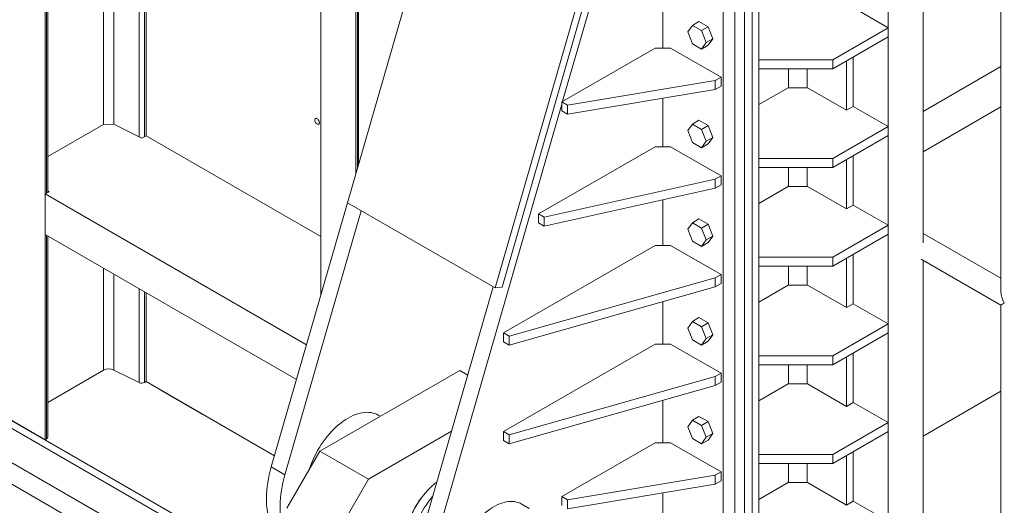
# Model space of a CAD drawing. Header units: millimetres. Extents: x 525 to 29324, y 175 to 20618.
# Tile 407 of 588: x 21657 to 23449, y 10202 to 11086. Entities that reach past the tile are written whole.
import ezdxf

# ---------------------------------------------------------------- set-up
doc = ezdxf.new("R2010")
doc.units = ezdxf.units.MM
doc.linetypes.add('SLD-Continua', pattern=[0])

msp = doc.modelspace()

# ---------------------------------------------------------------- linework, layer by layer
at = {"color": 7, "linetype": 'SLD-Continua', "lineweight": 18, "ltscale": 35}
for p, q in [((21703.4, 10321.4), (21703.4, 12269.1)), ((21703.4, 10321.4), (21703.4, 12269.1)), ((21703.4, 10321.4), (21703.4, 12269.1)), ((21703.4, 10321.4), (21703.4, 12269.1)), ((21703.4, 10321.4), (21703.4, 12269.1)), ((21703.4, 10321.4), (21703.4, 12269.1)), ((22205.4, 10584.8), (22205.4, 11979.4)), ((22205.4, 10584.8), (22205.4, 11979.4)), ((22205.4, 10584.8), (22205.4, 11979.4)), ((22205.4, 10584.8), (22205.4, 11979.4)), ((22205.4, 10584.8), (22205.4, 11979.4)), ((22205.4, 10584.8), (22205.4, 11979.4)), ((22269, 10806.6), (22269, 11942.7)), ((22269, 10806.6), (22269, 11942.7)), ((22269, 10806.6), (22269, 11942.7)), ((22269, 10806.6), (22269, 11942.7)), ((22269, 10806.6), (22269, 11942.7)), ((22269, 10806.6), (22269, 11942.7)), ((23301.4, 10679.9), (23301.4, 11632.5)), ((23301.4, 10679.9), (23301.4, 11632.5)), ((23301.4, 10679.9), (23301.4, 11632.5)), ((23301.4, 10679.9), (23301.4, 11632.5)), ((23301.4, 10679.9), (23301.4, 11632.5)), ((23301.4, 10679.9), (23301.4, 11632.5)), ((23301.4, 10679.9), (23301.4, 11632.5)), ((23237.8, 9648.1), (23237.8, 11595.8)), ((23237.8, 9648.1), (23237.8, 11595.8)), ((23237.8, 9648.1), (23237.8, 11595.8)), ((23237.8, 9648.1), (23237.8, 11595.8)), ((23237.8, 9648.1), (23237.8, 11595.8)), ((23237.8, 9648.1), (23237.8, 11595.8)), ((23237.8, 9648.1), (23237.8, 11595.8)), ((22990.3, 9578.7), (22990.3, 11526.4)), ((22990.3, 9578.7), (22990.3, 11526.4)), ((22990.3, 9578.7), (22990.3, 11526.4)), ((22990.3, 9578.7), (22990.3, 11526.4)), ((22990.3, 9578.7), (22990.3, 11526.4)), ((22990.3, 9578.7), (22990.3, 11526.4)), ((23002.7, 9585.8), (23002.7, 11519.2)), ((23002.7, 9585.8), (23002.7, 11519.2)), ((23002.7, 9585.8), (23002.7, 11519.2)), ((23002.7, 9585.8), (23002.7, 11519.2)), ((23002.7, 9585.8), (23002.7, 11519.2)), ((23002.7, 9585.8), (23002.7, 11519.2)), ((21706.1, 10770.6), (21706.1, 11480.7)), ((21706.1, 10770.6), (21706.1, 11480.7)), ((21706.1, 10770.6), (21706.1, 11480.7)), ((21706.1, 10770.6), (21706.1, 11480.7)), ((21706.1, 10770.6), (21706.1, 11480.7)), ((21706.1, 10770.6), (21706.1, 11480.7)), ((21708.2, 10771.8), (21708.2, 11479.5)), ((21708.2, 10771.8), (21708.2, 11479.5)), ((21708.2, 10771.8), (21708.2, 11479.5)), ((21708.2, 10771.8), (21708.2, 11479.5)), ((21708.2, 10771.8), (21708.2, 11479.5)), ((21708.2, 10771.8), (21708.2, 11479.5)), ((22450.4, 11435.4), (22253.6, 10753)), ((21809.6, 10895.6), (21809.6, 11421)), ((21809.6, 10895.6), (21809.6, 11421)), ((21809.6, 10895.6), (21809.6, 11421)), ((21809.6, 10895.6), (21809.6, 11421)), ((21809.6, 10895.6), (21809.6, 11421)), ((21809.6, 10895.6), (21809.6, 11421)), ((21828.6, 10896), (21828.6, 11410)), ((21828.6, 10896), (21828.6, 11410)), ((21828.6, 10896), (21828.6, 11410)), ((21828.6, 10896), (21828.6, 11410)), ((21828.6, 10896), (21828.6, 11410)), ((21828.6, 10896), (21828.6, 11410)), ((21874.9, 10873.2), (21874.9, 11383.3)), ((21874.9, 10873.2), (21874.9, 11383.3)), ((21874.9, 10873.2), (21874.9, 11383.3)), ((21874.9, 10873.2), (21874.9, 11383.3)), ((21874.9, 10873.2), (21874.9, 11383.3)), ((21874.9, 10873.2), (21874.9, 11383.3)), ((21884.4, 10873.5), (21884.4, 11377.8)), ((21884.4, 10873.5), (21884.4, 11377.8)), ((21884.4, 10873.5), (21884.4, 11377.8)), ((21884.4, 10873.5), (21884.4, 11377.8)), ((21884.4, 10873.5), (21884.4, 11377.8)), ((21884.4, 10873.5), (21884.4, 11377.8)), ((21887.2, 10875.1), (21887.2, 11376.2)), ((21887.2, 10875.1), (21887.2, 11376.2)), ((21887.2, 10875.1), (21887.2, 11376.2)), ((21887.2, 10875.1), (21887.2, 11376.2)), ((21887.2, 10875.1), (21887.2, 11376.2)), ((21887.2, 10875.1), (21887.2, 11376.2)), ((22958.5, 10060.9), (22958.5, 11314.5)), ((22958.5, 10060.9), (22958.5, 11314.5)), ((22958.5, 10060.9), (22958.5, 11314.5)), ((22958.5, 10060.9), (22958.5, 11314.5)), ((22958.5, 10060.9), (22958.5, 11314.5)), ((22958.5, 10060.9), (22958.5, 11314.5)), ((22976.1, 10071.1), (22976.1, 11324.7)), ((22976.1, 10071.1), (22976.1, 11324.7)), ((22976.1, 10071.1), (22976.1, 11324.7)), ((22976.1, 10071.1), (22976.1, 11324.7)), ((22976.1, 10071.1), (22976.1, 11324.7)), ((22976.1, 10071.1), (22976.1, 11324.7)), ((23443, 11304.1), (23443, 10591.2)), ((22522.3, 10598), (22719.1, 11280.3)), ((22535.4, 10599.5), (22732.2, 11281.8)), ((22645.3, 10937.7), (22742.8, 11275.7)), ((22958.5, 10101.8), (22958.5, 11273.6)), ((22937.3, 10089.5), (22937.3, 11261.4)), ((22271.8, 10816.3), (22271.8, 11154.2)), ((22271.8, 10816.3), (22271.8, 11154.2)), ((22271.8, 10816.3), (22271.8, 11154.2)), ((22271.8, 10816.3), (22271.8, 11154.2)), ((22271.8, 10816.3), (22271.8, 11154.2)), ((22271.8, 10816.3), (22271.8, 11154.2)), ((22273.9, 10823.4), (22273.9, 11153)), ((22273.9, 10823.4), (22273.9, 11153)), ((22273.9, 10823.4), (22273.9, 11153)), ((22273.9, 10823.4), (22273.9, 11153)), ((22273.9, 10823.4), (22273.9, 11153)), ((22273.9, 10823.4), (22273.9, 11153)), ((22827.7, 11138.9), (22827.7, 11034.7)), ((23174.1, 11108.2), (23237.8, 11071.5)), ((23174.1, 11108.2), (23237.8, 11071.5)), ((23174.1, 11108.2), (23237.8, 11071.5)), ((23174.1, 11108.2), (23237.8, 11071.5)), ((23174.1, 11108.2), (23237.8, 11071.5)), ((23174.1, 11108.2), (23237.8, 11071.5)), ((22881.5, 11075.9), (22873.1, 11064)), ((22893.5, 11082.9), (22881.5, 11075.9)), ((22898.2, 11066.3), (22881.5, 11075.9)), ((22910.3, 11073.2), (22893.5, 11082.9)), ((22873.1, 11064), (22881.5, 11042.5)), ((22910.3, 11073.2), (22898.2, 11066.3)), ((22906.6, 11044.7), (22898.2, 11066.3)), ((22918.6, 11051.6), (22910.3, 11073.2)), ((23237.8, 11071.5), (23137, 11013.3)), ((23237.8, 11071.5), (23137, 11013.3)), ((23237.8, 11071.5), (23137, 11013.3)), ((23237.8, 11071.5), (23137, 11013.3)), ((23237.8, 11071.5), (23137, 11013.3)), ((23237.8, 11071.5), (23137, 11013.3)), ((23237.8, 11071.5), (23237.8, 11055.1)), ((23237.8, 11071.5), (23237.8, 11055.1)), ((23237.8, 11071.5), (23237.8, 11055.1)), ((23237.8, 11071.5), (23237.8, 11055.1)), ((23237.8, 11071.5), (23237.8, 11055.1)), ((23237.8, 11071.5), (23237.8, 11055.1)), ((22881.5, 11042.5), (22898.2, 11032.8)), ((22898.2, 11032.8), (22906.6, 11044.7)), ((22910.3, 11039.7), (22898.2, 11032.8)), ((22918.6, 11051.6), (22906.6, 11044.7)), ((22910.3, 11039.7), (22918.6, 11051.6)), ((23237.8, 11055.1), (23137, 10997)), ((23237.8, 11055.1), (23137, 10997)), ((23237.8, 11055.1), (23137, 10997)), ((23237.8, 11055.1), (23137, 10997)), ((23237.8, 11055.1), (23137, 10997)), ((23237.8, 11055.1), (23137, 10997)), ((22813.5, 11034.7), (22643.8, 10936.8)), ((22841.8, 11034.7), (22813.5, 11034.7)), ((22933.7, 10981.7), (22841.8, 11034.7)), ((23137, 11013.3), (23002.7, 11013.3)), ((23137, 11013.3), (23002.7, 11013.3)), ((23137, 11013.3), (23002.7, 11013.3)), ((23137, 11013.3), (23002.7, 11013.3)), ((23137, 11013.3), (23002.7, 11013.3)), ((23137, 11013.3), (23002.7, 11013.3)), ((23137, 11013.3), (23137, 10997)), ((23137, 11013.3), (23137, 10997)), ((23137, 11013.3), (23137, 10997)), ((23137, 11013.3), (23137, 10997)), ((23137, 11013.3), (23137, 10997)), ((23137, 11013.3), (23137, 10997)), ((23161.8, 10921.4), (23161.8, 11011.3)), ((23161.8, 10921.4), (23161.8, 11011.3)), ((23161.8, 10921.4), (23161.8, 11011.3)), ((23161.8, 10921.4), (23161.8, 11011.3)), ((23161.8, 10921.4), (23161.8, 11011.3)), ((23161.8, 10921.4), (23161.8, 11011.3)), ((23174.1, 10928.5), (23174.1, 11018.4)), ((23174.1, 10928.5), (23174.1, 11018.4)), ((23174.1, 10928.5), (23174.1, 11018.4)), ((23174.1, 10928.5), (23174.1, 11018.4)), ((23174.1, 10928.5), (23174.1, 11018.4)), ((23174.1, 10928.5), (23174.1, 11018.4)), ((23137, 10997), (23002.7, 10997)), ((23137, 10997), (23002.7, 10997)), ((23137, 10997), (23002.7, 10997)), ((23137, 10997), (23002.7, 10997)), ((23137, 10997), (23002.7, 10997)), ((23137, 10997), (23002.7, 10997)), ((23056.4, 10962.2), (23056.4, 10997)), ((23056.4, 10962.2), (23056.4, 10997)), ((23056.4, 10962.2), (23056.4, 10997)), ((23056.4, 10962.2), (23056.4, 10997)), ((23056.4, 10962.2), (23056.4, 10997)), ((23056.4, 10962.2), (23056.4, 10997)), ((23090.3, 10962.2), (23090.3, 10997)), ((23090.3, 10962.2), (23090.3, 10997)), ((23090.3, 10962.2), (23090.3, 10997)), ((23090.3, 10962.2), (23090.3, 10997)), ((23090.3, 10962.2), (23090.3, 10997)), ((23090.3, 10962.2), (23090.3, 10997)), ((23443, 11000.9), (23301.4, 10919.2)), ((23443, 11000.9), (23301.4, 10919.2)), ((23443, 11000.9), (23301.4, 10919.2)), ((23443, 11000.9), (23301.4, 10919.2)), ((23443, 11000.9), (23301.4, 10919.2)), ((23443, 11000.9), (23301.4, 10919.2)), ((23443, 11000.9), (23301.4, 10919.2)), ((22067.6, 9995.6), (20365.3, 10978.1)), ((22067.6, 9995.6), (20365.3, 10978.1)), ((22067.6, 9995.6), (20365.3, 10978.1)), ((22654.4, 10930.7), (22923.1, 10975.6)), ((22923.1, 10975.6), (22933.7, 10981.7)), ((22923.1, 10959.2), (22923.1, 10975.6)), ((22933.7, 10965.4), (22933.7, 10981.7)), ((22654.4, 10914.3), (22923.1, 10959.2)), ((22923.1, 10959.2), (22933.7, 10965.4)), ((23002.7, 10931.6), (23055.7, 10962.2)), ((23002.7, 10931.6), (23055.7, 10962.2)), ((23002.7, 10931.6), (23055.7, 10962.2)), ((23002.7, 10931.6), (23055.7, 10962.2)), ((23002.7, 10931.6), (23055.7, 10962.2)), ((23002.7, 10931.6), (23055.7, 10962.2)), ((23055.7, 10962.2), (23091, 10962.2)), ((23055.7, 10962.2), (23091, 10962.2)), ((23055.7, 10962.2), (23091, 10962.2)), ((23055.7, 10962.2), (23091, 10962.2)), ((23055.7, 10962.2), (23091, 10962.2)), ((23055.7, 10962.2), (23091, 10962.2)), ((23091, 10962.2), (23161.8, 10921.4)), ((23091, 10962.2), (23161.8, 10921.4)), ((23091, 10962.2), (23161.8, 10921.4)), ((23091, 10962.2), (23161.8, 10921.4)), ((23091, 10962.2), (23161.8, 10921.4)), ((23091, 10962.2), (23161.8, 10921.4)), ((22405.1, 10104.9), (22643.8, 10932.4)), ((22643.8, 10936.8), (22654.4, 10930.7)), ((22643.8, 10920.5), (22643.8, 10936.8)), ((22654.4, 10914.3), (22654.4, 10930.7)), ((22827.7, 10943.3), (22827.7, 10855.1)), ((22643.8, 10920.5), (22654.4, 10914.3)), ((23161.8, 10921.4), (23174.1, 10928.5)), ((23161.8, 10921.4), (23174.1, 10928.5)), ((23161.8, 10921.4), (23174.1, 10928.5)), ((23161.8, 10921.4), (23174.1, 10928.5)), ((23161.8, 10921.4), (23174.1, 10928.5)), ((23161.8, 10921.4), (23174.1, 10928.5)), ((23174.1, 10928.5), (23237.8, 10891.8)), ((23174.1, 10928.5), (23237.8, 10891.8)), ((23174.1, 10928.5), (23237.8, 10891.8)), ((23174.1, 10928.5), (23237.8, 10891.8)), ((23174.1, 10928.5), (23237.8, 10891.8)), ((23174.1, 10928.5), (23237.8, 10891.8)), ((23443, 10927.4), (23301.4, 10845.7)), ((23443, 10927.4), (23301.4, 10845.7)), ((23443, 10927.4), (23301.4, 10845.7)), ((23443, 10927.4), (23301.4, 10845.7)), ((23443, 10927.4), (23301.4, 10845.7)), ((23443, 10927.4), (23301.4, 10845.7)), ((23443, 10927.4), (23301.4, 10845.7)), ((23301.4, 10845.7), (23301.4, 10919.2)), ((23301.4, 10845.7), (23301.4, 10919.2)), ((23301.4, 10845.7), (23301.4, 10919.2)), ((23301.4, 10845.7), (23301.4, 10919.2)), ((23301.4, 10845.7), (23301.4, 10919.2)), ((23301.4, 10845.7), (23301.4, 10919.2)), ((23301.4, 10845.7), (23301.4, 10919.2)), ((21708.2, 10837.1), (21809.6, 10895.6)), ((21708.2, 10837.1), (21809.6, 10895.6)), ((21708.2, 10837.1), (21809.6, 10895.6)), ((21708.2, 10837.1), (21809.6, 10895.6)), ((21708.2, 10837.1), (21809.6, 10895.6)), ((21708.2, 10837.1), (21809.6, 10895.6)), ((21828.6, 10896), (21809.6, 10895.6)), ((21828.6, 10896), (21809.6, 10895.6)), ((21828.6, 10896), (21809.6, 10895.6)), ((21828.6, 10896), (21809.6, 10895.6)), ((21828.6, 10896), (21809.6, 10895.6)), ((21828.6, 10896), (21809.6, 10895.6)), ((21828.6, 10896), (21879.8, 10870.8)), ((21828.6, 10896), (21879.8, 10870.8)), ((21828.6, 10896), (21879.8, 10870.8)), ((21828.6, 10896), (21879.8, 10870.8)), ((21828.6, 10896), (21879.8, 10870.8)), ((21828.6, 10896), (21879.8, 10870.8)), ((22881.5, 10896.3), (22873.1, 10884.4)), ((22893.5, 10903.2), (22881.5, 10896.3)), ((22898.2, 10886.6), (22881.5, 10896.3)), ((22910.3, 10893.6), (22893.5, 10903.2)), ((22873.1, 10884.4), (22881.5, 10862.8)), ((22910.3, 10893.6), (22898.2, 10886.6)), ((22906.6, 10865), (22898.2, 10886.6)), ((22918.6, 10872), (22910.3, 10893.6)), ((23237.8, 10891.8), (23137, 10833.7)), ((23237.8, 10891.8), (23137, 10833.7)), ((23237.8, 10891.8), (23137, 10833.7)), ((23237.8, 10891.8), (23137, 10833.7)), ((23237.8, 10891.8), (23137, 10833.7)), ((23237.8, 10891.8), (23137, 10833.7)), ((23237.8, 10891.8), (23237.8, 10875.5)), ((23237.8, 10891.8), (23237.8, 10875.5)), ((23237.8, 10891.8), (23237.8, 10875.5)), ((23237.8, 10891.8), (23237.8, 10875.5)), ((23237.8, 10891.8), (23237.8, 10875.5)), ((23237.8, 10891.8), (23237.8, 10875.5)), ((21879.8, 10870.8), (21887.2, 10875.1)), ((21879.8, 10870.8), (21887.2, 10875.1)), ((21879.8, 10870.8), (21887.2, 10875.1)), ((21879.8, 10870.8), (21887.2, 10875.1)), ((21879.8, 10870.8), (21887.2, 10875.1)), ((21879.8, 10870.8), (21887.2, 10875.1)), ((21887.2, 10875.1), (22205.4, 10691.4)), ((21887.2, 10875.1), (22205.4, 10691.4)), ((21887.2, 10875.1), (22205.4, 10691.4)), ((21887.2, 10875.1), (22205.4, 10691.4)), ((21887.2, 10875.1), (22205.4, 10691.4)), ((21887.2, 10875.1), (22205.4, 10691.4)), ((22881.5, 10862.8), (22898.2, 10853.1)), ((22898.2, 10853.1), (22906.6, 10865)), ((22910.3, 10860.1), (22898.2, 10853.1)), ((22918.6, 10872), (22906.6, 10865)), ((22910.3, 10860.1), (22918.6, 10872)), ((23237.8, 10875.5), (23137, 10817.3)), ((23237.8, 10875.5), (23137, 10817.3)), ((23237.8, 10875.5), (23137, 10817.3)), ((23237.8, 10875.5), (23137, 10817.3)), ((23237.8, 10875.5), (23137, 10817.3)), ((23237.8, 10875.5), (23137, 10817.3)), ((22090.5, 10021.6), (20658.5, 10848.1)), ((22090.5, 10021.6), (20658.5, 10848.1)), ((22090.5, 10021.6), (20658.5, 10848.1)), ((22813.5, 10855.1), (22601.4, 10732.7)), ((22841.8, 10855.1), (22813.5, 10855.1)), ((22933.7, 10802), (22841.8, 10855.1)), ((23137, 10833.7), (23002.7, 10833.7)), ((23137, 10833.7), (23002.7, 10833.7)), ((23137, 10833.7), (23002.7, 10833.7)), ((23137, 10833.7), (23002.7, 10833.7)), ((23137, 10833.7), (23002.7, 10833.7)), ((23137, 10833.7), (23002.7, 10833.7)), ((23137, 10833.7), (23137, 10817.3)), ((23137, 10833.7), (23137, 10817.3)), ((23137, 10833.7), (23137, 10817.3)), ((23137, 10833.7), (23137, 10817.3)), ((23137, 10833.7), (23137, 10817.3)), ((23137, 10833.7), (23137, 10817.3)), ((23161.8, 10741.7), (23161.8, 10831.6)), ((23161.8, 10741.7), (23161.8, 10831.6)), ((23161.8, 10741.7), (23161.8, 10831.6)), ((23161.8, 10741.7), (23161.8, 10831.6)), ((23161.8, 10741.7), (23161.8, 10831.6)), ((23161.8, 10741.7), (23161.8, 10831.6)), ((23174.1, 10748.9), (23174.1, 10838.8)), ((23174.1, 10748.9), (23174.1, 10838.8)), ((23174.1, 10748.9), (23174.1, 10838.8)), ((23174.1, 10748.9), (23174.1, 10838.8)), ((23174.1, 10748.9), (23174.1, 10838.8)), ((23174.1, 10748.9), (23174.1, 10838.8)), ((23137, 10817.3), (23002.7, 10817.3)), ((23137, 10817.3), (23002.7, 10817.3)), ((23137, 10817.3), (23002.7, 10817.3)), ((23137, 10817.3), (23002.7, 10817.3)), ((23137, 10817.3), (23002.7, 10817.3)), ((23137, 10817.3), (23002.7, 10817.3)), ((23056.4, 10782.6), (23056.4, 10817.3)), ((23056.4, 10782.6), (23056.4, 10817.3)), ((23056.4, 10782.6), (23056.4, 10817.3)), ((23056.4, 10782.6), (23056.4, 10817.3)), ((23056.4, 10782.6), (23056.4, 10817.3)), ((23056.4, 10782.6), (23056.4, 10817.3)), ((23090.3, 10782.6), (23090.3, 10817.3)), ((23090.3, 10782.6), (23090.3, 10817.3)), ((23090.3, 10782.6), (23090.3, 10817.3)), ((23090.3, 10782.6), (23090.3, 10817.3)), ((23090.3, 10782.6), (23090.3, 10817.3)), ((23090.3, 10782.6), (23090.3, 10817.3)), ((22612, 10726.5), (22923.1, 10795.9)), ((22923.1, 10795.9), (22933.7, 10802)), ((22923.1, 10779.6), (22923.1, 10795.9)), ((22933.7, 10785.7), (22933.7, 10802)), ((21703.4, 10769), (21710.7, 10773.2)), ((21703.4, 10769), (21710.7, 10773.2)), ((21703.4, 10769), (21710.7, 10773.2)), ((21703.4, 10769), (21710.7, 10773.2)), ((21703.4, 10769), (21710.7, 10773.2)), ((21703.4, 10769), (21710.7, 10773.2)), ((21710.7, 10773.2), (21708.2, 10774.9)), ((21710.7, 10773.2), (21708.2, 10774.9)), ((21710.7, 10773.2), (21708.2, 10774.9)), ((21710.7, 10773.2), (21708.2, 10774.9)), ((21710.7, 10773.2), (21708.2, 10774.9)), ((21710.7, 10773.2), (21708.2, 10774.9)), ((22612, 10710.2), (22923.1, 10779.6)), ((22923.1, 10779.6), (22933.7, 10785.7)), ((23002.7, 10751.9), (23055.7, 10782.6)), ((23002.7, 10751.9), (23055.7, 10782.6)), ((23002.7, 10751.9), (23055.7, 10782.6)), ((23002.7, 10751.9), (23055.7, 10782.6)), ((23002.7, 10751.9), (23055.7, 10782.6)), ((23002.7, 10751.9), (23055.7, 10782.6)), ((23055.7, 10782.6), (23091, 10782.6)), ((23055.7, 10782.6), (23091, 10782.6)), ((23055.7, 10782.6), (23091, 10782.6)), ((23055.7, 10782.6), (23091, 10782.6)), ((23055.7, 10782.6), (23091, 10782.6)), ((23055.7, 10782.6), (23091, 10782.6)), ((23091, 10782.6), (23161.8, 10741.7)), ((23091, 10782.6), (23161.8, 10741.7)), ((23091, 10782.6), (23161.8, 10741.7)), ((23091, 10782.6), (23161.8, 10741.7)), ((23091, 10782.6), (23161.8, 10741.7)), ((23091, 10782.6), (23161.8, 10741.7)), ((21703.4, 10769), (22179.3, 10494.3)), ((21703.4, 10695.5), (21703.4, 10769)), ((21703.4, 10769), (22179.3, 10494.3)), ((21703.4, 10695.5), (21703.4, 10769)), ((21703.4, 10769), (22179.3, 10494.3)), ((21703.4, 10695.5), (21703.4, 10769)), ((21703.4, 10769), (22179.3, 10494.3)), ((21703.4, 10695.5), (21703.4, 10769)), ((21703.4, 10769), (22179.3, 10494.3)), ((21703.4, 10695.5), (21703.4, 10769)), ((21703.4, 10769), (22179.3, 10494.3)), ((21703.4, 10695.5), (21703.4, 10769)), ((22115.2, 10272.2), (22253.9, 10752.9)), ((22253.6, 10753), (22522.3, 10598)), ((22827.7, 10758.3), (22827.7, 10675.4)), ((22140, 10257.9), (22278.6, 10738.6)), ((23161.8, 10741.7), (23174.1, 10748.9)), ((23161.8, 10741.7), (23174.1, 10748.9)), ((23161.8, 10741.7), (23174.1, 10748.9)), ((23161.8, 10741.7), (23174.1, 10748.9)), ((23161.8, 10741.7), (23174.1, 10748.9)), ((23161.8, 10741.7), (23174.1, 10748.9)), ((23174.1, 10748.9), (23237.8, 10712.2)), ((23174.1, 10748.9), (23237.8, 10712.2)), ((23174.1, 10748.9), (23237.8, 10712.2)), ((23174.1, 10748.9), (23237.8, 10712.2)), ((23174.1, 10748.9), (23237.8, 10712.2)), ((23174.1, 10748.9), (23237.8, 10712.2)), ((22601.4, 10732.7), (22612, 10726.5)), ((22601.4, 10716.3), (22601.4, 10732.7)), ((22601.4, 10716.3), (22612, 10710.2)), ((22612, 10710.2), (22612, 10726.5)), ((22881.5, 10716.6), (22873.1, 10704.7)), ((22893.5, 10723.6), (22881.5, 10716.6)), ((22898.2, 10707), (22881.5, 10716.6)), ((22910.3, 10713.9), (22893.5, 10723.6)), ((22873.1, 10704.7), (22881.5, 10683.1)), ((22910.3, 10713.9), (22898.2, 10707)), ((22906.6, 10685.4), (22898.2, 10707)), ((22918.6, 10692.3), (22910.3, 10713.9)), ((23237.8, 10712.2), (23137, 10654)), ((23237.8, 10712.2), (23137, 10654)), ((23237.8, 10712.2), (23137, 10654)), ((23237.8, 10712.2), (23137, 10654)), ((23237.8, 10712.2), (23137, 10654)), ((23237.8, 10712.2), (23137, 10654)), ((23237.8, 10712.2), (23237.8, 10695.8)), ((23237.8, 10712.2), (23237.8, 10695.8)), ((23237.8, 10712.2), (23237.8, 10695.8)), ((23237.8, 10712.2), (23237.8, 10695.8)), ((23237.8, 10712.2), (23237.8, 10695.8)), ((23237.8, 10712.2), (23237.8, 10695.8)), ((21703.4, 10695.5), (22161.1, 10431.3)), ((21703.4, 10695.5), (22161.1, 10431.3)), ((21703.4, 10695.5), (22161.1, 10431.3)), ((21703.4, 10695.5), (22161.1, 10431.3)), ((21703.4, 10695.5), (22161.1, 10431.3)), ((21703.4, 10695.5), (22161.1, 10431.3)), ((21706.1, 10323.1), (21706.1, 10693.9)), ((21706.1, 10323.1), (21706.1, 10693.9)), ((21706.1, 10323.1), (21706.1, 10693.9)), ((21706.1, 10323.1), (21706.1, 10693.9)), ((21706.1, 10323.1), (21706.1, 10693.9)), ((21706.1, 10323.1), (21706.1, 10693.9)), ((21708.2, 10325.9), (21708.2, 10692.7)), ((21708.2, 10325.9), (21708.2, 10692.7)), ((21708.2, 10325.9), (21708.2, 10692.7)), ((21708.2, 10325.9), (21708.2, 10692.7)), ((21708.2, 10325.9), (21708.2, 10692.7)), ((21708.2, 10325.9), (21708.2, 10692.7)), ((22881.5, 10683.1), (22898.2, 10673.5)), ((22898.2, 10673.5), (22906.6, 10685.4)), ((22910.3, 10680.4), (22898.2, 10673.5)), ((22918.6, 10692.3), (22906.6, 10685.4)), ((22910.3, 10680.4), (22918.6, 10692.3)), ((23237.8, 10695.8), (23137, 10637.7)), ((23237.8, 10695.8), (23137, 10637.7)), ((23237.8, 10695.8), (23137, 10637.7)), ((23237.8, 10695.8), (23137, 10637.7)), ((23237.8, 10695.8), (23137, 10637.7)), ((23237.8, 10695.8), (23137, 10637.7)), ((23443, 10615.6), (23301.4, 10697.3)), ((22813.5, 10675.4), (22537.7, 10516.3)), ((22841.8, 10675.4), (22813.5, 10675.4)), ((22933.7, 10622.4), (22841.8, 10675.4)), ((22143.5, 10067.4), (21122.1, 10656.9)), ((22143.5, 10067.4), (21122.1, 10656.9)), ((22143.5, 10067.4), (21122.1, 10656.9)), ((23137, 10654), (23002.7, 10654)), ((23137, 10654), (23002.7, 10654)), ((23137, 10654), (23002.7, 10654)), ((23137, 10654), (23002.7, 10654)), ((23137, 10654), (23002.7, 10654)), ((23137, 10654), (23002.7, 10654)), ((23137, 10654), (23137, 10637.7)), ((23137, 10654), (23137, 10637.7)), ((23137, 10654), (23137, 10637.7)), ((23137, 10654), (23137, 10637.7)), ((23137, 10654), (23137, 10637.7)), ((23137, 10654), (23137, 10637.7)), ((23161.8, 10562.1), (23161.8, 10652)), ((23161.8, 10562.1), (23161.8, 10652)), ((23161.8, 10562.1), (23161.8, 10652)), ((23161.8, 10562.1), (23161.8, 10652)), ((23161.8, 10562.1), (23161.8, 10652)), ((23161.8, 10562.1), (23161.8, 10652)), ((23174.1, 10569.2), (23174.1, 10659.1)), ((23174.1, 10569.2), (23174.1, 10659.1)), ((23174.1, 10569.2), (23174.1, 10659.1)), ((23174.1, 10569.2), (23174.1, 10659.1)), ((23174.1, 10569.2), (23174.1, 10659.1)), ((23174.1, 10569.2), (23174.1, 10659.1)), ((23297.9, 10650.6), (23443, 10566.9)), ((23301.4, 9648.5), (23301.4, 10648.6)), ((23301.4, 9648.5), (23301.4, 10648.6)), ((23301.4, 9648.5), (23301.4, 10648.6)), ((23301.4, 9648.5), (23301.4, 10648.6)), ((23301.4, 9648.5), (23301.4, 10648.6)), ((23301.4, 9648.5), (23301.4, 10648.6)), ((23301.4, 9648.5), (23301.4, 10648.6)), ((22143.5, 10053.1), (21122.1, 10642.6)), ((22143.5, 10053.1), (21122.1, 10642.6)), ((22143.5, 10053.1), (21122.1, 10642.6)), ((21809.6, 10448.1), (21809.6, 10634.1)), ((21809.6, 10448.1), (21809.6, 10634.1)), ((21809.6, 10448.1), (21809.6, 10634.1)), ((21809.6, 10448.1), (21809.6, 10634.1)), ((21809.6, 10448.1), (21809.6, 10634.1)), ((21809.6, 10448.1), (21809.6, 10634.1)), ((23137, 10637.7), (23002.7, 10637.7)), ((23137, 10637.7), (23002.7, 10637.7)), ((23137, 10637.7), (23002.7, 10637.7)), ((23137, 10637.7), (23002.7, 10637.7)), ((23137, 10637.7), (23002.7, 10637.7)), ((23137, 10637.7), (23002.7, 10637.7)), ((23056.4, 10602.9), (23056.4, 10637.7)), ((23056.4, 10602.9), (23056.4, 10637.7)), ((23056.4, 10602.9), (23056.4, 10637.7)), ((23056.4, 10602.9), (23056.4, 10637.7)), ((23056.4, 10602.9), (23056.4, 10637.7)), ((23056.4, 10602.9), (23056.4, 10637.7)), ((23090.3, 10602.9), (23090.3, 10637.7)), ((23090.3, 10602.9), (23090.3, 10637.7)), ((23090.3, 10602.9), (23090.3, 10637.7)), ((23090.3, 10602.9), (23090.3, 10637.7)), ((23090.3, 10602.9), (23090.3, 10637.7)), ((23090.3, 10602.9), (23090.3, 10637.7)), ((21828.6, 10448.5), (21828.6, 10623.2)), ((21828.6, 10448.5), (21828.6, 10623.2)), ((21828.6, 10448.5), (21828.6, 10623.2)), ((21828.6, 10448.5), (21828.6, 10623.2)), ((21828.6, 10448.5), (21828.6, 10623.2)), ((21828.6, 10448.5), (21828.6, 10623.2)), ((22548.3, 10510.1), (22923.1, 10616.2)), ((22923.1, 10616.2), (22933.7, 10622.4)), ((22923.1, 10599.9), (22923.1, 10616.2)), ((22933.7, 10606), (22933.7, 10622.4)), ((21874.9, 10425.7), (21874.9, 10596.4)), ((21874.9, 10425.7), (21874.9, 10596.4)), ((21874.9, 10425.7), (21874.9, 10596.4)), ((21874.9, 10425.7), (21874.9, 10596.4)), ((21874.9, 10425.7), (21874.9, 10596.4)), ((21874.9, 10425.7), (21874.9, 10596.4)), ((21884.4, 10425.9), (21884.4, 10591)), ((21884.4, 10425.9), (21884.4, 10591)), ((21884.4, 10425.9), (21884.4, 10591)), ((21884.4, 10425.9), (21884.4, 10591)), ((21884.4, 10425.9), (21884.4, 10591)), ((21884.4, 10425.9), (21884.4, 10591)), ((22380.4, 10119.1), (22519, 10599.8)), ((22522.3, 10598), (22535.4, 10599.5)), ((22548.3, 10493.8), (22923.1, 10599.9)), ((22923.1, 10599.9), (22933.7, 10606)), ((23002.7, 10572.3), (23055.7, 10602.9)), ((23002.7, 10572.3), (23055.7, 10602.9)), ((23002.7, 10572.3), (23055.7, 10602.9)), ((23002.7, 10572.3), (23055.7, 10602.9)), ((23002.7, 10572.3), (23055.7, 10602.9)), ((23002.7, 10572.3), (23055.7, 10602.9)), ((23055.7, 10602.9), (23091, 10602.9)), ((23055.7, 10602.9), (23091, 10602.9)), ((23055.7, 10602.9), (23091, 10602.9)), ((23055.7, 10602.9), (23091, 10602.9)), ((23055.7, 10602.9), (23091, 10602.9)), ((23055.7, 10602.9), (23091, 10602.9)), ((23091, 10602.9), (23161.8, 10562.1)), ((23091, 10602.9), (23161.8, 10562.1)), ((23091, 10602.9), (23161.8, 10562.1)), ((23091, 10602.9), (23161.8, 10562.1)), ((23091, 10602.9), (23161.8, 10562.1)), ((23091, 10602.9), (23161.8, 10562.1)), ((21887.2, 10427.6), (21887.2, 10589.4)), ((21887.2, 10427.6), (21887.2, 10589.4)), ((21887.2, 10427.6), (21887.2, 10589.4)), ((21887.2, 10427.6), (21887.2, 10589.4)), ((21887.2, 10427.6), (21887.2, 10589.4)), ((21887.2, 10427.6), (21887.2, 10589.4)), ((22827.7, 10572.9), (22827.7, 10495.8)), ((23161.8, 10562.1), (23174.1, 10569.2)), ((23161.8, 10562.1), (23174.1, 10569.2)), ((23161.8, 10562.1), (23174.1, 10569.2)), ((23161.8, 10562.1), (23174.1, 10569.2)), ((23161.8, 10562.1), (23174.1, 10569.2)), ((23161.8, 10562.1), (23174.1, 10569.2)), ((23174.1, 10569.2), (23237.8, 10532.5)), ((23174.1, 10569.2), (23237.8, 10532.5)), ((23174.1, 10569.2), (23237.8, 10532.5)), ((23174.1, 10569.2), (23237.8, 10532.5)), ((23174.1, 10569.2), (23237.8, 10532.5)), ((23174.1, 10569.2), (23237.8, 10532.5)), ((23443, 10566.9), (23443, 9517.4)), ((22881.5, 10537), (22873.1, 10525)), ((22893.5, 10543.9), (22881.5, 10537)), ((22898.2, 10527.3), (22881.5, 10537)), ((22910.3, 10534.2), (22893.5, 10543.9)), ((22873.1, 10525), (22881.5, 10503.5)), ((22910.3, 10534.2), (22898.2, 10527.3)), ((22906.6, 10505.7), (22898.2, 10527.3)), ((22918.6, 10512.7), (22910.3, 10534.2)), ((23237.8, 10532.5), (23137, 10474.3)), ((23237.8, 10532.5), (23137, 10474.3)), ((23237.8, 10532.5), (23137, 10474.3)), ((23237.8, 10532.5), (23137, 10474.3)), ((23237.8, 10532.5), (23137, 10474.3)), ((23237.8, 10532.5), (23137, 10474.3)), ((23237.8, 10532.5), (23237.8, 10516.2)), ((23237.8, 10532.5), (23237.8, 10516.2)), ((23237.8, 10532.5), (23237.8, 10516.2)), ((23237.8, 10532.5), (23237.8, 10516.2)), ((23237.8, 10532.5), (23237.8, 10516.2)), ((23237.8, 10532.5), (23237.8, 10516.2)), ((22537.7, 10516.3), (22548.3, 10510.1)), ((22537.7, 10499.9), (22537.7, 10516.3)), ((22548.3, 10493.8), (22548.3, 10510.1)), ((22881.5, 10503.5), (22898.2, 10493.8)), ((22898.2, 10493.8), (22906.6, 10505.7)), ((22910.3, 10500.8), (22898.2, 10493.8)), ((22918.6, 10512.7), (22906.6, 10505.7)), ((22910.3, 10500.8), (22918.6, 10512.7)), ((23237.8, 10516.2), (23137, 10458)), ((23237.8, 10516.2), (23137, 10458)), ((23237.8, 10516.2), (23137, 10458)), ((23237.8, 10516.2), (23137, 10458)), ((23237.8, 10516.2), (23137, 10458)), ((23237.8, 10516.2), (23137, 10458)), ((22537.7, 10499.9), (22548.3, 10493.8)), ((22813.5, 10495.8), (22537.7, 10336.6)), ((22841.8, 10495.8), (22813.5, 10495.8)), ((22933.7, 10442.7), (22841.8, 10495.8)), ((23137, 10474.3), (23002.7, 10474.3)), ((23137, 10474.3), (23002.7, 10474.3)), ((23137, 10474.3), (23002.7, 10474.3)), ((23137, 10474.3), (23002.7, 10474.3)), ((23137, 10474.3), (23002.7, 10474.3)), ((23137, 10474.3), (23002.7, 10474.3)), ((23137, 10474.3), (23137, 10458)), ((23137, 10474.3), (23137, 10458)), ((23137, 10474.3), (23137, 10458)), ((23137, 10474.3), (23137, 10458)), ((23137, 10474.3), (23137, 10458)), ((23137, 10474.3), (23137, 10458)), ((23161.8, 10382.4), (23161.8, 10472.3)), ((23161.8, 10382.4), (23161.8, 10472.3)), ((23161.8, 10382.4), (23161.8, 10472.3)), ((23161.8, 10382.4), (23161.8, 10472.3)), ((23161.8, 10382.4), (23161.8, 10472.3)), ((23161.8, 10382.4), (23161.8, 10472.3)), ((23174.1, 10389.6), (23174.1, 10479.4)), ((23174.1, 10389.6), (23174.1, 10479.4)), ((23174.1, 10389.6), (23174.1, 10479.4)), ((23174.1, 10389.6), (23174.1, 10479.4)), ((23174.1, 10389.6), (23174.1, 10479.4)), ((23174.1, 10389.6), (23174.1, 10479.4)), ((21708.2, 10389.5), (21809.6, 10448.1)), ((21708.2, 10389.5), (21809.6, 10448.1)), ((21708.2, 10389.5), (21809.6, 10448.1)), ((21708.2, 10389.5), (21809.6, 10448.1)), ((21708.2, 10389.5), (21809.6, 10448.1)), ((21708.2, 10389.5), (21809.6, 10448.1)), ((21828.6, 10448.5), (21874.9, 10425.7)), ((21828.6, 10448.5), (21874.9, 10425.7)), ((21828.6, 10448.5), (21874.9, 10425.7)), ((21828.6, 10448.5), (21874.9, 10425.7)), ((21828.6, 10448.5), (21874.9, 10425.7)), ((21828.6, 10448.5), (21874.9, 10425.7)), ((22203.6, 10300.9), (22458.2, 10447.8)), ((22458.2, 10447.8), (22472.7, 10439.4)), ((23137, 10458), (23002.7, 10458)), ((23137, 10458), (23002.7, 10458)), ((23137, 10458), (23002.7, 10458)), ((23137, 10458), (23002.7, 10458)), ((23137, 10458), (23002.7, 10458)), ((23137, 10458), (23002.7, 10458)), ((23056.4, 10423.2), (23056.4, 10458)), ((23056.4, 10423.2), (23056.4, 10458)), ((23056.4, 10423.2), (23056.4, 10458)), ((23056.4, 10423.2), (23056.4, 10458)), ((23056.4, 10423.2), (23056.4, 10458)), ((23056.4, 10423.2), (23056.4, 10458)), ((23090.3, 10423.2), (23090.3, 10458)), ((23090.3, 10423.2), (23090.3, 10458)), ((23090.3, 10423.2), (23090.3, 10458)), ((23090.3, 10423.2), (23090.3, 10458)), ((23090.3, 10423.2), (23090.3, 10458)), ((23090.3, 10423.2), (23090.3, 10458)), ((22548.3, 10330.5), (22923.1, 10436.6)), ((22923.1, 10436.6), (22933.7, 10442.7)), ((22923.1, 10420.3), (22923.1, 10436.6)), ((22933.7, 10426.4), (22933.7, 10442.7)), ((21884.4, 10425.9), (21887.2, 10427.6)), ((21884.4, 10425.9), (21887.2, 10427.6)), ((21884.4, 10425.9), (21887.2, 10427.6)), ((21884.4, 10425.9), (21887.2, 10427.6)), ((21884.4, 10425.9), (21887.2, 10427.6)), ((21884.4, 10425.9), (21887.2, 10427.6)), ((22121.1, 10292.6), (21887.2, 10427.6)), ((22121.1, 10292.6), (21887.2, 10427.6)), ((22121.1, 10292.6), (21887.2, 10427.6)), ((22121.1, 10292.6), (21887.2, 10427.6)), ((22121.1, 10292.6), (21887.2, 10427.6)), ((22121.1, 10292.6), (21887.2, 10427.6)), ((21887.2, 10427.6), (22121.1, 10292.6)), ((21887.2, 10427.6), (22121.1, 10292.6)), ((21887.2, 10427.6), (22121.1, 10292.6)), ((21887.2, 10427.6), (22121.1, 10292.6)), ((21887.2, 10427.6), (22121.1, 10292.6)), ((21887.2, 10427.6), (22121.1, 10292.6)), ((21910.9, 10413.9), (21990.8, 10367.8)), ((21910.9, 10413.9), (21990.8, 10367.8)), ((21910.9, 10413.9), (21990.8, 10367.8)), ((22548.3, 10314.1), (22923.1, 10420.3)), ((22923.1, 10420.3), (22933.7, 10426.4)), ((23002.7, 10392.6), (23055.7, 10423.2)), ((23002.7, 10392.6), (23055.7, 10423.2)), ((23002.7, 10392.6), (23055.7, 10423.2)), ((23002.7, 10392.6), (23055.7, 10423.2)), ((23002.7, 10392.6), (23055.7, 10423.2)), ((23002.7, 10392.6), (23055.7, 10423.2)), ((23055.7, 10423.2), (23091, 10423.2)), ((23055.7, 10423.2), (23091, 10423.2)), ((23055.7, 10423.2), (23091, 10423.2)), ((23055.7, 10423.2), (23091, 10423.2)), ((23055.7, 10423.2), (23091, 10423.2)), ((23055.7, 10423.2), (23091, 10423.2)), ((23091, 10423.2), (23161.8, 10382.4)), ((23091, 10423.2), (23161.8, 10382.4)), ((23091, 10423.2), (23161.8, 10382.4)), ((23091, 10423.2), (23161.8, 10382.4)), ((23091, 10423.2), (23161.8, 10382.4)), ((23091, 10423.2), (23161.8, 10382.4)), ((22827.7, 10393.2), (22827.7, 10316.1)), ((23443, 10409.9), (23301.4, 10328.2)), ((23443, 10409.9), (23301.4, 10328.2)), ((23443, 10409.9), (23301.4, 10328.2)), ((23443, 10409.9), (23301.4, 10328.2)), ((23443, 10409.9), (23301.4, 10328.2)), ((23443, 10409.9), (23301.4, 10328.2)), ((23443, 10409.9), (23301.4, 10328.2)), ((23161.8, 10382.4), (23174.1, 10389.6)), ((23161.8, 10382.4), (23174.1, 10389.6)), ((23161.8, 10382.4), (23174.1, 10389.6)), ((23161.8, 10382.4), (23174.1, 10389.6)), ((23161.8, 10382.4), (23174.1, 10389.6)), ((23161.8, 10382.4), (23174.1, 10389.6)), ((23174.1, 10389.6), (23237.8, 10352.8)), ((23174.1, 10389.6), (23237.8, 10352.8)), ((23174.1, 10389.6), (23237.8, 10352.8)), ((23174.1, 10389.6), (23237.8, 10352.8)), ((23174.1, 10389.6), (23237.8, 10352.8)), ((23174.1, 10389.6), (23237.8, 10352.8)), ((21639.7, 10358.2), (21703.4, 10321.4)), ((21639.7, 10358.2), (21703.4, 10321.4)), ((21639.7, 10358.2), (21703.4, 10321.4)), ((21639.7, 10358.2), (21703.4, 10321.4)), ((21639.7, 10358.2), (21703.4, 10321.4)), ((21639.7, 10358.2), (21703.4, 10321.4)), ((22313.6, 10364.3), (22309.9, 10366.5)), ((22881.5, 10357.3), (22873.1, 10345.4)), ((22893.5, 10364.2), (22881.5, 10357.3)), ((22898.2, 10347.6), (22881.5, 10357.3)), ((22910.3, 10354.6), (22893.5, 10364.2)), ((22873.1, 10345.4), (22881.5, 10323.8)), ((22910.3, 10354.6), (22898.2, 10347.6)), ((22906.6, 10326.1), (22898.2, 10347.6)), ((22918.6, 10333), (22910.3, 10354.6)), ((23237.8, 10352.8), (23137, 10294.7)), ((23237.8, 10352.8), (23137, 10294.7)), ((23237.8, 10352.8), (23137, 10294.7)), ((23237.8, 10352.8), (23137, 10294.7)), ((23237.8, 10352.8), (23137, 10294.7)), ((23237.8, 10352.8), (23137, 10294.7)), ((23237.8, 10352.8), (23237.8, 10336.5)), ((23237.8, 10352.8), (23237.8, 10336.5)), ((23237.8, 10352.8), (23237.8, 10336.5)), ((23237.8, 10352.8), (23237.8, 10336.5)), ((23237.8, 10352.8), (23237.8, 10336.5)), ((23237.8, 10352.8), (23237.8, 10336.5)), ((21703.4, 10321.4), (21706.1, 10323.1)), ((21703.4, 10321.4), (21706.1, 10323.1)), ((21703.4, 10321.4), (21706.1, 10323.1)), ((21703.4, 10321.4), (21706.1, 10323.1)), ((21703.4, 10321.4), (21706.1, 10323.1)), ((21703.4, 10321.4), (21706.1, 10323.1)), ((22292, 10249.8), (22443.3, 10337.1)), ((22537.7, 10336.6), (22548.3, 10330.5)), ((22537.7, 10320.3), (22537.7, 10336.6)), ((22548.3, 10314.1), (22548.3, 10330.5)), ((22881.5, 10323.8), (22898.2, 10314.2)), ((22898.2, 10314.2), (22906.6, 10326.1)), ((22918.6, 10333), (22906.6, 10326.1)), ((22910.3, 10321.1), (22918.6, 10333)), ((23237.8, 10336.5), (23137, 10278.3)), ((23237.8, 10336.5), (23137, 10278.3)), ((23237.8, 10336.5), (23137, 10278.3)), ((23237.8, 10336.5), (23137, 10278.3)), ((23237.8, 10336.5), (23137, 10278.3)), ((23237.8, 10336.5), (23137, 10278.3)), ((22537.7, 10320.3), (22548.3, 10314.1)), ((22813.5, 10316.1), (22643.8, 10218.2)), ((22841.8, 10316.1), (22813.5, 10316.1)), ((22933.7, 10263), (22841.8, 10316.1)), ((22910.3, 10321.1), (22898.2, 10314.2)), ((22143.5, 10196.8), (22203.6, 10300.9)), ((22203.6, 10300.9), (22292, 10249.8)), ((23137, 10294.7), (23002.7, 10294.7)), ((23137, 10294.7), (23002.7, 10294.7)), ((23137, 10294.7), (23002.7, 10294.7)), ((23137, 10294.7), (23002.7, 10294.7)), ((23137, 10294.7), (23002.7, 10294.7)), ((23137, 10294.7), (23002.7, 10294.7)), ((23137, 10294.7), (23137, 10278.3)), ((23137, 10294.7), (23137, 10278.3)), ((23137, 10294.7), (23137, 10278.3)), ((23137, 10294.7), (23137, 10278.3)), ((23137, 10294.7), (23137, 10278.3)), ((23137, 10294.7), (23137, 10278.3)), ((23161.8, 10202.8), (23161.8, 10292.6)), ((23161.8, 10202.8), (23161.8, 10292.6)), ((23161.8, 10202.8), (23161.8, 10292.6)), ((23161.8, 10202.8), (23161.8, 10292.6)), ((23161.8, 10202.8), (23161.8, 10292.6)), ((23161.8, 10202.8), (23161.8, 10292.6)), ((23174.1, 10209.9), (23174.1, 10299.8)), ((23174.1, 10209.9), (23174.1, 10299.8)), ((23174.1, 10209.9), (23174.1, 10299.8)), ((23174.1, 10209.9), (23174.1, 10299.8)), ((23174.1, 10209.9), (23174.1, 10299.8)), ((23174.1, 10209.9), (23174.1, 10299.8)), ((22140, 10257.9), (22115.2, 10272.2)), ((23137, 10278.3), (23002.7, 10278.3)), ((23137, 10278.3), (23002.7, 10278.3)), ((23137, 10278.3), (23002.7, 10278.3)), ((23137, 10278.3), (23002.7, 10278.3)), ((23137, 10278.3), (23002.7, 10278.3)), ((23137, 10278.3), (23002.7, 10278.3)), ((23056.4, 10243.6), (23056.4, 10278.3)), ((23056.4, 10243.6), (23056.4, 10278.3)), ((23056.4, 10243.6), (23056.4, 10278.3)), ((23056.4, 10243.6), (23056.4, 10278.3)), ((23056.4, 10243.6), (23056.4, 10278.3)), ((23056.4, 10243.6), (23056.4, 10278.3)), ((23090.3, 10243.6), (23090.3, 10278.3)), ((23090.3, 10243.6), (23090.3, 10278.3)), ((23090.3, 10243.6), (23090.3, 10278.3)), ((23090.3, 10243.6), (23090.3, 10278.3)), ((23090.3, 10243.6), (23090.3, 10278.3)), ((23090.3, 10243.6), (23090.3, 10278.3)), ((22231.9, 10145.7), (22292, 10249.8)), ((22654.4, 10212), (22923.1, 10256.9)), ((22923.1, 10256.9), (22933.7, 10263)), ((22923.1, 10240.6), (22923.1, 10256.9)), ((22933.7, 10246.7), (22933.7, 10263)), ((22654.4, 10195.7), (22923.1, 10240.6)), ((22923.1, 10240.6), (22933.7, 10246.7)), ((23002.7, 10213), (23055.7, 10243.6)), ((23002.7, 10213), (23055.7, 10243.6)), ((23002.7, 10213), (23055.7, 10243.6)), ((23002.7, 10213), (23055.7, 10243.6)), ((23002.7, 10213), (23055.7, 10243.6)), ((23002.7, 10213), (23055.7, 10243.6)), ((23055.7, 10243.6), (23091, 10243.6)), ((23055.7, 10243.6), (23091, 10243.6)), ((23055.7, 10243.6), (23091, 10243.6)), ((23055.7, 10243.6), (23091, 10243.6)), ((23055.7, 10243.6), (23091, 10243.6)), ((23055.7, 10243.6), (23091, 10243.6)), ((23091, 10243.6), (23161.8, 10202.8)), ((23091, 10243.6), (23161.8, 10202.8)), ((23091, 10243.6), (23161.8, 10202.8)), ((23091, 10243.6), (23161.8, 10202.8)), ((23091, 10243.6), (23161.8, 10202.8)), ((23091, 10243.6), (23161.8, 10202.8)), ((22643.8, 10218.2), (22654.4, 10212)), ((22643.8, 10201.8), (22643.8, 10218.2)), ((22827.7, 10224.6), (22827.7, 10152.8)), ((22584.2, 10196.6), (22570, 10204.8)), ((22654.4, 10195.7), (22654.4, 10212)), ((23161.8, 10202.8), (23174.1, 10209.9)), ((23161.8, 10202.8), (23174.1, 10209.9)), ((23161.8, 10202.8), (23174.1, 10209.9)), ((23161.8, 10202.8), (23174.1, 10209.9)), ((23161.8, 10202.8), (23174.1, 10209.9)), ((23161.8, 10202.8), (23174.1, 10209.9)), ((23174.1, 10209.9), (23237.8, 10173.2)), ((23174.1, 10209.9), (23237.8, 10173.2)), ((23174.1, 10209.9), (23237.8, 10173.2)), ((23174.1, 10209.9), (23237.8, 10173.2)), ((23174.1, 10209.9), (23237.8, 10173.2)), ((23174.1, 10209.9), (23237.8, 10173.2))]:
    msp.add_line(p, q, dxfattribs=at)
at = {"color": 7, "linetype": 'SLD-Continua', "lineweight": 18, "ltscale": 35, "flags": 128}
for points in [[(22202.6, 10898.8), (22202.4, 10900.1), (22202, 10901.5), (22201.4, 10902.9), (22200.6, 10904.1), (22199.6, 10905.2), (22198.6, 10906), (22197.5, 10906.6), (22196.5, 10906.8), (22195.6, 10906.6), (22194.9, 10906.2), (22194.4, 10905.4), (22194.1, 10904.3), (22194.1, 10903.1), (22194.4, 10901.8), (22194.9, 10900.4), (22195.6, 10899.1), (22196.5, 10897.9), (22197.5, 10896.9), (22198.6, 10896.3), (22199.6, 10895.9), (22200.6, 10895.8), (22201.4, 10896.2), (22202, 10896.8), (22202.4, 10897.7), (22202.6, 10898.8)], [(22202.6, 10898.8), (22202.4, 10900.1), (22202, 10901.5), (22201.4, 10902.9), (22200.6, 10904.1), (22199.6, 10905.2), (22198.6, 10906), (22197.5, 10906.6), (22196.5, 10906.8), (22195.6, 10906.6), (22194.9, 10906.2), (22194.4, 10905.4), (22194.1, 10904.3), (22194.1, 10903.1), (22194.4, 10901.8), (22194.9, 10900.4), (22195.6, 10899.1), (22196.5, 10897.9), (22197.5, 10896.9), (22198.6, 10896.3), (22199.6, 10895.9), (22200.6, 10895.8), (22201.4, 10896.2), (22202, 10896.8), (22202.4, 10897.7), (22202.6, 10898.8)], [(22202.6, 10898.8), (22202.4, 10900.1), (22202, 10901.5), (22201.4, 10902.9), (22200.6, 10904.1), (22199.6, 10905.2), (22198.6, 10906), (22197.5, 10906.6), (22196.5, 10906.8), (22195.6, 10906.6), (22194.9, 10906.2), (22194.4, 10905.4), (22194.1, 10904.3), (22194.1, 10903.1), (22194.4, 10901.8), (22194.9, 10900.4), (22195.6, 10899.1), (22196.5, 10897.9), (22197.5, 10896.9), (22198.6, 10896.3), (22199.6, 10895.9), (22200.6, 10895.8), (22201.4, 10896.2), (22202, 10896.8), (22202.4, 10897.7), (22202.6, 10898.8)], [(22202.6, 10898.8), (22202.4, 10900.1), (22202, 10901.5), (22201.4, 10902.9), (22200.6, 10904.1), (22199.6, 10905.2), (22198.6, 10906), (22197.5, 10906.6), (22196.5, 10906.8), (22195.6, 10906.6), (22194.9, 10906.2), (22194.4, 10905.4), (22194.1, 10904.3), (22194.1, 10903.1), (22194.4, 10901.8), (22194.9, 10900.4), (22195.6, 10899.1), (22196.5, 10897.9), (22197.5, 10896.9), (22198.6, 10896.3), (22199.6, 10895.9), (22200.6, 10895.8), (22201.4, 10896.2), (22202, 10896.8), (22202.4, 10897.7), (22202.6, 10898.8)], [(22202.6, 10898.8), (22202.4, 10900.1), (22202, 10901.5), (22201.4, 10902.9), (22200.6, 10904.1), (22199.6, 10905.2), (22198.6, 10906), (22197.5, 10906.6), (22196.5, 10906.8), (22195.6, 10906.6), (22194.9, 10906.2), (22194.4, 10905.4), (22194.1, 10904.3), (22194.1, 10903.1), (22194.4, 10901.8), (22194.9, 10900.4), (22195.6, 10899.1), (22196.5, 10897.9), (22197.5, 10896.9), (22198.6, 10896.3), (22199.6, 10895.9), (22200.6, 10895.8), (22201.4, 10896.2), (22202, 10896.8), (22202.4, 10897.7), (22202.6, 10898.8)], [(22202.6, 10898.8), (22202.4, 10900.1), (22202, 10901.5), (22201.4, 10902.9), (22200.6, 10904.1), (22199.6, 10905.2), (22198.6, 10906), (22197.5, 10906.6), (22196.5, 10906.8), (22195.6, 10906.6), (22194.9, 10906.2), (22194.4, 10905.4), (22194.1, 10904.3), (22194.1, 10903.1), (22194.4, 10901.8), (22194.9, 10900.4), (22195.6, 10899.1), (22196.5, 10897.9), (22197.5, 10896.9), (22198.6, 10896.3), (22199.6, 10895.9), (22200.6, 10895.8), (22201.4, 10896.2), (22202, 10896.8), (22202.4, 10897.7), (22202.6, 10898.8)], [(22254.9, 10361), (22250.5, 10358.3), (22246.1, 10355.4), (22241.7, 10352.1), (22237.4, 10348.7), (22233.2, 10344.9), (22229, 10340.9), (22224.9, 10336.7), (22220.9, 10332.3), (22217, 10327.7), (22213.2, 10322.9), (22209.5, 10318), (22206, 10312.9), (22202.7, 10307.6), (22199.5, 10302.3), (22196.5, 10296.8), (22193.7, 10291.3), (22191.1, 10285.7), (22188.7, 10280.1), (22186.5, 10274.4), (22184.5, 10268.7), (22183.7, 10266.4)], [(22309.9, 10366.5), (22307.1, 10367.9), (22303.8, 10369.3), (22300.3, 10370.3), (22296.6, 10371.1), (22292.8, 10371.5), (22288.9, 10371.6), (22284.9, 10371.4), (22280.8, 10370.8), (22276.6, 10370), (22272.4, 10368.8), (22268, 10367.3), (22263.7, 10365.5), (22259.3, 10363.4), (22254.9, 10361)], [(22142.7, 10133.9), (22140, 10135.6), (22136.2, 10138.2), (22132.6, 10141.2), (22129.3, 10144.5), (22126.1, 10148), (22123.2, 10151.8), (22120.5, 10156), (22118, 10160.3), (22115.7, 10165), (22113.7, 10169.8), (22111.9, 10175), (22110.4, 10180.3), (22109.1, 10185.9), (22108.1, 10191.6), (22107.3, 10197.6), (22106.7, 10203.7), (22106.5, 10210.1), (22106.4, 10216.5), (22106.6, 10223.1), (22107.1, 10229.9), (22107.9, 10236.7), (22108.8, 10243.7), (22110.1, 10250.7), (22111.5, 10257.8), (22113.3, 10265), (22115.2, 10272.2)], [(22143.5, 10144.6), (22142.8, 10146.1), (22140.5, 10150.7), (22138.5, 10155.6), (22136.7, 10160.7), (22135.2, 10166), (22133.9, 10171.6), (22132.8, 10177.4), (22132, 10183.3), (22131.5, 10189.5), (22131.2, 10195.8), (22131.2, 10202.2), (22131.4, 10208.8), (22131.9, 10215.6), (22132.6, 10222.4), (22133.6, 10229.4), (22134.8, 10236.4), (22136.3, 10243.5), (22138, 10250.7), (22140, 10257.9)], [(22416.8, 10245.3), (22415.6, 10244.4), (22411.5, 10241), (22407.5, 10237.4), (22403.5, 10233.6), (22399.6, 10229.5), (22395.8, 10225.2), (22392.2, 10220.8), (22388.6, 10216.1), (22385.2, 10211.4), (22382, 10206.4), (22378.9, 10201.4), (22376, 10196.2), (22373.2, 10191), (22370.7, 10185.7), (22368.3, 10180.3), (22366.2, 10174.9), (22364.3, 10169.5), (22362.6, 10164.1), (22361.1, 10158.7), (22359.9, 10153.4), (22358.9, 10148.1), (22358.2, 10142.9), (22357.7, 10137.8), (22357.5, 10132.8), (22357.5, 10128), (22357.7, 10123.3), (22358.2, 10118.8), (22358.9, 10114.5), (22359.9, 10110.3), (22361.1, 10106.4), (22362.6, 10102.7), (22364.3, 10099.2), (22366, 10096.3)], [(22409.3, 10219.2), (22407.9, 10217.5), (22404.1, 10212.8), (22400.5, 10207.8), (22396.9, 10202.7), (22393.6, 10197.5), (22390.4, 10192.1), (22387.4, 10186.7), (22384.6, 10181.1), (22382, 10175.5), (22379.6, 10169.9), (22377.4, 10164.2), (22375.4, 10158.5), (22373.6, 10152.8), (22372.1, 10147.2), (22370.8, 10141.6), (22369.8, 10136), (22369, 10130.6), (22368.4, 10125.2), (22368.1, 10120), (22368, 10114.8), (22368.2, 10109.9), (22368.7, 10105.1), (22369.3, 10100.4), (22370.3, 10096), (22371.4, 10091.8), (22372.8, 10087.8), (22373.4, 10086.5)], [(22449.3, 10077.3), (22449.5, 10082.3), (22449.8, 10087.3), (22450.5, 10092.4), (22451.3, 10097.7), (22452.4, 10103), (22453.8, 10108.3), (22455.3, 10113.7), (22457.2, 10119.1), (22459.2, 10124.5), (22461.4, 10129.9), (22463.9, 10135.3), (22466.5, 10140.6), (22469.3, 10145.8), (22472.3, 10150.9), (22475.5, 10155.9), (22478.8, 10160.7), (22482.3, 10165.4), (22485.9, 10170), (22489.6, 10174.3), (22493.5, 10178.5), (22497.4, 10182.4), (22501.4, 10186.2), (22505.5, 10189.7), (22509.6, 10192.9), (22513.8, 10195.9), (22518, 10198.6), (22522.2, 10201), (22526.3, 10203.1), (22530.5, 10205), (22534.6, 10206.5), (22538.7, 10207.7), (22542.7, 10208.6), (22546.6, 10209.2), (22550.5, 10209.4), (22554.2, 10209.4), (22557.8, 10209), (22561.3, 10208.3), (22564.6, 10207.3), (22567.8, 10206), (22570, 10204.8)]]:
    msp.add_lwpolyline(points, dxfattribs=at)
at = {"color": 7, "linetype": 'SLD-Continua', "lineweight": 18, "ltscale": 1225}
for centre, radius, start, end in [((23334.9, 10631.2), 2.23, 197.7196, 282.298), ((23334.9, 10631.2), 2.23, 197.7196, 282.298), ((23334.9, 10631.2), 2.23, 197.7196, 282.298), ((23334.9, 10631.2), 2.23, 197.7196, 282.298), ((23334.9, 10631.2), 2.23, 197.7196, 282.298), ((23334.9, 10631.2), 2.23, 197.7196, 282.298), ((23334.9, 10631.2), 2.23, 197.7196, 282.298), ((21819.5, 10428.8), 21.7, 65.3508, 117.29), ((21819.5, 10428.8), 21.7, 65.3508, 117.29), ((21819.5, 10428.8), 21.7, 65.3508, 117.29), ((21819.5, 10428.8), 21.7, 65.3508, 117.29), ((21819.5, 10428.8), 21.7, 65.3508, 117.29), ((21819.5, 10428.8), 21.7, 65.3508, 117.29), ((21879.4, 10435.6), 10.9, 245.4394, 297.2014), ((21879.4, 10435.6), 10.9, 245.4394, 297.2014), ((21879.4, 10435.6), 10.9, 245.4394, 297.2014), ((21879.4, 10435.6), 10.9, 245.4394, 297.2014), ((21879.4, 10435.6), 10.9, 245.4394, 297.2014), ((21879.4, 10435.6), 10.9, 245.4394, 297.2014), ((21704.8, 10326.2), 3.39, 293.0533, 355.6131), ((21704.8, 10326.2), 3.39, 293.0533, 355.6131), ((21704.8, 10326.2), 3.39, 293.0533, 355.6131), ((21704.8, 10326.2), 3.39, 293.0533, 355.6131), ((21704.8, 10326.2), 3.39, 293.0533, 355.6131), ((21704.8, 10326.2), 3.39, 293.0533, 355.6131), ((22499.8, 10129.8), 140.9, 139.835, 160.1827)]:
    msp.add_arc(centre, radius, start, end, dxfattribs=at)
for major_axis, ratio, start_param, end_param in [((-14.9, 25.8), 0.577299, 0.785265, 1.570663), ((21.1, 12.2), 0.000231, 2.356061, 3.141459)]:
    msp.add_ellipse((23464, 10579.1), major_axis=major_axis, ratio=ratio, start_param=start_param, end_param=end_param, dxfattribs=at)

doc.saveas('drawing.dxf')
